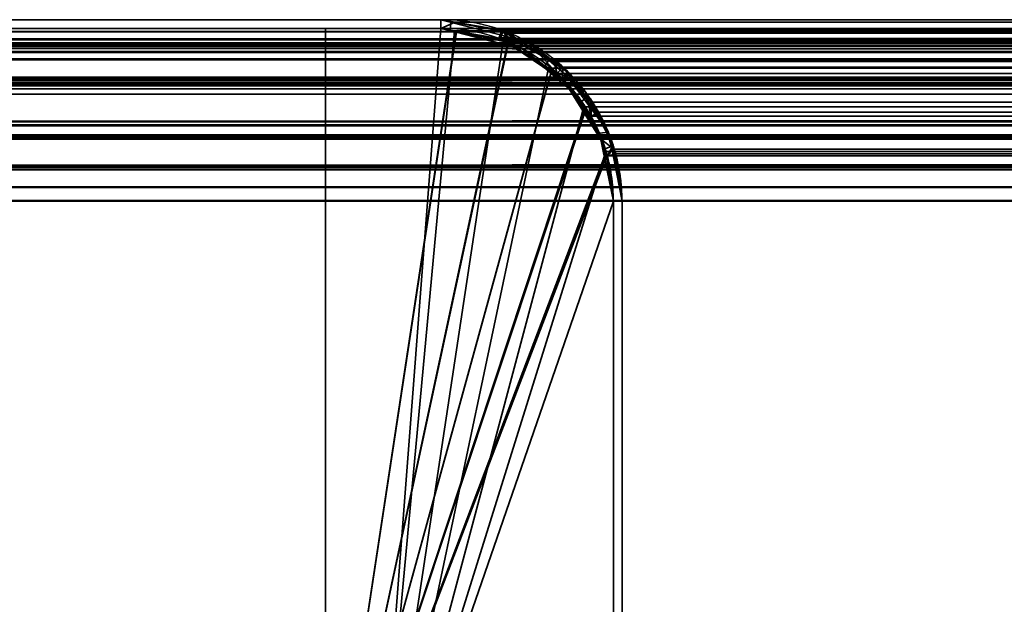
# Model space of a CAD drawing. Header units: millimetres. Extents: x -603 to 3703, y -115 to 249.
# Tile 451 of 656: x 1019 to 1036, y 239 to 249. Entities that reach past the tile are written whole.
import ezdxf

# ---------------------------------------------------------------- set-up
doc = ezdxf.new("R2010")
doc.units = ezdxf.units.MM
doc.layers.add('152', color=7, linetype='Continuous', true_color=0xffffff)

# ---------------------------------------------------------------- blocks, each defined once
blk = doc.blocks.new('UG_SURFACE_131')
at = {"layer": '152', "color": 7, "linetype": 'Continuous', "lineweight": 35}
for points in [[(1026.35, 249.45, 2018.9), (1026.35, 249.45, -5.75), (972.35, 249.45, -5.75), (972.35, 249.45, 2072.9)], [(972.35, 249.45, -5.75), (1026.35, 249.45, -5.75), (1026.35, 249.3, -5.75), (972.35, 249.3, -5.75)], [(1026.35, 249.45, 2018.9), (972.35, 249.45, 2072.9), (972.35, 249.3, 2072.9), (1026.35, 249.3, 2018.9)], [(1026.35, 249.45, 2018.9), (1027.429, 249.246, -5.75), (1026.522, 249.418, -5.75)], [(1027.429, 249.246, -5.75), (1026.35, 249.45, 2018.9), (1027.5, 249.156, 2017.75)], [(1026.522, 249.418, -5.75), (1026.35, 249.45, -5.75), (1026.35, 249.45, 2018.9)], [(1026.513, 249.269, -5.75), (1026.35, 249.3, -5.75), (1026.35, 249.45, -5.75), (1026.522, 249.418, -5.75)], [(1026.35, 249.3, 2018.9), (1027.357, 249.126, 2017.893), (1027.5, 249.156, 2017.75), (1026.35, 249.45, 2018.9)], [(1027.377, 249.103, -5.75), (1026.513, 249.269, -5.75), (1026.522, 249.418, -5.75), (1027.429, 249.246, -5.75)], [(1026.35, 249.3, 2018.9), (972.35, 249.3, 2072.9), (972.35, 249.3, -5.75), (1026.35, 249.3, -5.75)], [(1026.35, 249.3, -5.75), (1026.513, 249.269, -5.75), (1027.449, 249.071, 2017.801)], [(1027.449, 249.071, 2017.801), (1027.357, 249.126, 2017.893), (1026.35, 249.3, -5.75)], [(1027.357, 249.126, 2017.893), (1026.35, 249.3, 2018.9), (1026.35, 249.3, -5.75)], [(1027.449, 249.071, 2017.801), (1026.513, 249.269, -5.75), (1027.377, 249.103, -5.75)], [(1027.446, 249.09, -5.75), (1027.377, 249.103, -5.75), (1027.429, 249.246, -5.75), (1027.5, 249.233, -5.75)], [(1027.5, 249.156, 2017.75), (1027.5, 249.233, -5.75), (1027.429, 249.246, -5.75)], [(1027.452, 249.086, -5.75), (1027.446, 249.09, -5.75), (1027.5, 249.233, -5.75), (1027.508, 249.227, -5.75)], [(1027.508, 249.227, -5.75), (1028.235, 248.751, -5.75), (1028.145, 248.634, -5.75), (1027.452, 249.086, -5.75)], [(1027.5, 249.156, 2017.75), (1027.508, 249.227, -5.75), (1027.5, 249.233, -5.75)], [(1028.235, 248.751, -5.75), (1027.508, 249.227, -5.75), (1027.5, 249.156, 2017.75)], [(1027.5, 249.156, 2017.75), (1027.357, 249.126, 2017.893), (1027.449, 249.071, 2017.801)], [(1027.377, 249.103, -5.75), (1027.446, 249.09, -5.75), (1027.449, 249.071, 2017.801)], [(1027.446, 249.09, -5.75), (1027.452, 249.086, -5.75), (1027.449, 249.071, 2017.801)], [(1027.861, 249.064, 2017.39), (1027.5, 249.156, 2017.75), (1027.449, 249.071, 2017.801), (1028.371, 248.517, 2016.879)], [(1028.371, 248.517, 2016.879), (1027.449, 249.071, 2017.801), (1027.452, 249.086, -5.75)], [(1027.452, 249.086, -5.75), (1028.145, 248.634, -5.75), (1028.461, 248.404, 2016.789)], [(1028.461, 248.404, 2016.789), (1028.371, 248.517, 2016.879), (1027.452, 249.086, -5.75)], [(1028.235, 248.751, -5.75), (1027.5, 249.156, 2017.75), (1027.861, 249.064, 2017.39)], [(1027.861, 249.064, 2017.39), (1028.577, 248.527, -5.75), (1028.235, 248.751, -5.75)], [(1027.861, 249.064, 2017.39), (1028.551, 248.466, 2016.699), (1028.577, 248.527, -5.75)], [(1028.371, 248.517, 2016.879), (1028.551, 248.466, 2016.699), (1027.861, 249.064, 2017.39)], [(1028.471, 248.421, -5.75), (1028.145, 248.634, -5.75), (1028.235, 248.751, -5.75), (1028.577, 248.527, -5.75)], [(1028.145, 248.634, -5.75), (1028.471, 248.421, -5.75), (1028.461, 248.404, 2016.789)], [(1028.551, 248.466, 2016.699), (1028.371, 248.517, 2016.879), (1028.461, 248.404, 2016.789)], [(1028.577, 248.527, -5.75), (1028.872, 248.086, -5.75), (1028.754, 248.002, -5.75), (1028.471, 248.421, -5.75)], [(1028.872, 248.086, -5.75), (1028.577, 248.527, -5.75), (1028.551, 248.466, 2016.699)], [(1028.461, 248.404, 2016.789), (1028.964, 247.773, 2016.286), (1028.872, 248.187, 2016.378), (1028.551, 248.466, 2016.699)], [(1028.964, 247.773, 2016.286), (1028.461, 248.404, 2016.789), (1028.471, 248.421, -5.75)], [(1028.471, 248.421, -5.75), (1028.754, 248.002, -5.75), (1029.121, 247.389, 2016.129)], [(1029.121, 247.389, 2016.129), (1028.964, 247.773, 2016.286), (1028.471, 248.421, -5.75)], [(1028.551, 248.466, 2016.699), (1029.263, 247.499, -5.75), (1028.872, 248.086, -5.75)], [(1029.263, 247.499, -5.75), (1028.551, 248.466, 2016.699), (1028.872, 248.187, 2016.378)], [(1028.872, 248.187, 2016.378), (1029.271, 247.458, -5.75), (1029.263, 247.499, -5.75)], [(1028.872, 248.187, 2016.378), (1029.26, 247.44, 2015.99), (1029.271, 247.458, -5.75)], [(1029.26, 247.44, 2015.99), (1028.872, 248.187, 2016.378), (1028.964, 247.773, 2016.286), (1029.121, 247.389, 2016.129)], [(1029.105, 247.48, -5.75), (1028.754, 248.002, -5.75), (1028.872, 248.086, -5.75), (1029.263, 247.499, -5.75)], [(1028.754, 248.002, -5.75), (1029.105, 247.48, -5.75), (1029.121, 247.389, 2016.129)], [(1029.122, 247.401, -5.75), (1029.105, 247.48, -5.75), (1029.263, 247.499, -5.75), (1029.271, 247.458, -5.75)], [(1029.105, 247.48, -5.75), (1029.122, 247.401, -5.75), (1029.121, 247.389, 2016.129)], [(1029.271, 247.458, -5.75), (1029.313, 247.246, -5.75), (1029.164, 247.199, -5.75), (1029.122, 247.401, -5.75)], [(1029.313, 247.246, -5.75), (1029.271, 247.458, -5.75), (1029.26, 247.44, 2015.99)], [(1029.121, 247.389, 2016.129), (1029.245, 247.085, 2016.005), (1029.344, 247.279, 2015.906), (1029.26, 247.44, 2015.99)], [(1029.245, 247.085, 2016.005), (1029.121, 247.389, 2016.129), (1029.122, 247.401, -5.75)], [(1029.122, 247.401, -5.75), (1029.164, 247.199, -5.75), (1029.35, 246.3, 2015.9)], [(1029.35, 246.3, 2015.9), (1029.245, 247.085, 2016.005), (1029.122, 247.401, -5.75)], [(1029.5, 246.3, 2015.75), (1029.344, 247.279, 2015.906), (1029.245, 247.085, 2016.005), (1029.35, 246.3, 2015.9)], [(1029.313, 247.246, -5.75), (1029.26, 247.44, 2015.99), (1029.344, 247.279, 2015.906)], [(1029.344, 247.279, 2015.906), (1029.5, 246.3, -5.75), (1029.313, 247.246, -5.75)], [(1029.344, 247.279, 2015.906), (1029.5, 246.3, 2015.75), (1029.5, 246.3, -5.75)], [(1029.35, 246.3, -5.75), (1029.164, 247.199, -5.75), (1029.313, 247.246, -5.75), (1029.5, 246.3, -5.75)], [(1029.164, 247.199, -5.75), (1029.35, 246.3, -5.75), (1029.35, 246.3, 2015.9)], [(1029.5, 246.3, -5.75), (1029.5, 208.3, -5.75), (1029.35, 208.3, -5.75), (1029.35, 246.3, -5.75)], [(1029.35, 208.3, 2015.9), (1029.35, 246.3, 2015.9), (1029.35, 246.3, -5.75), (1029.35, 208.3, -5.75)], [(1029.35, 246.3, 2015.9), (1029.35, 208.3, 2015.9), (1029.5, 208.3, 2015.75), (1029.5, 246.3, 2015.75)], [(1029.5, 208.3, -5.75), (1029.5, 246.3, -5.75), (1029.5, 246.3, 2015.75), (1029.5, 208.3, 2015.75)]]:
    blk.add_3dface(points, dxfattribs=at)
blk = doc.blocks.new('UG_SURFACE_132')
at = {"layer": '152', "color": 41, "linetype": 'Continuous', "lineweight": 35}
for points in [[(974.35, 234.3, -5.75), (974.35, 249.3, -5.75), (1024.35, 249.3, -5.75), (1024.35, 234.3, -5.75)], [(1024.35, 249.3, 2020.9), (1024.35, 249.3, -5.75), (974.35, 249.3, -5.75), (974.35, 249.3, 2070.9)], [(1024.35, 234.3, 2020.9), (1024.35, 249.3, 2020.9), (974.35, 249.3, 2070.9), (974.35, 234.3, 2070.9)], [(1024.35, 234.3, -5.75), (1024.35, 249.3, -5.75), (1024.35, 249.3, 2020.9), (1024.35, 234.3, 2020.9)]]:
    blk.add_3dface(points, dxfattribs=at)
blk = doc.blocks.new('UG_SURFACE_133')
at = {"layer": '152', "color": 14, "linetype": 'Continuous', "lineweight": 35}
for points in [[(1024.35, 249.3, -5.75), (1024.35, 234.3, -5.75), (1024.35, 234.3, 2020.9), (1024.35, 249.3, 2020.9)], [(1024.35, 234.3, -5.75), (1024.35, 249.3, -5.75), (1026.35, 249.3, -5.75), (1026.62, 249.246, -5.75)], [(1026.621, 249.231, 2018.629), (1026.35, 249.3, 2018.9), (1024.35, 249.3, 2020.9), (1024.35, 234.3, 2020.9)], [(1026.35, 249.3, 2018.9), (1026.35, 249.3, -5.75), (1024.35, 249.3, -5.75), (1024.35, 249.3, 2020.9)], [(1026.62, 249.246, -5.75), (1027.498, 249.072, -5.75), (1027.517, 249.059, -5.75), (1024.35, 234.3, -5.75)], [(1024.35, 234.3, 2020.9), (1027.512, 249.003, 2017.738), (1026.621, 249.231, 2018.629)], [(1026.35, 249.3, -5.75), (1026.35, 249.3, 2018.9), (1026.621, 249.231, 2018.629)], [(1026.621, 249.231, 2018.629), (1026.62, 249.246, -5.75), (1026.35, 249.3, -5.75)], [(1026.62, 249.246, -5.75), (1026.621, 249.231, 2018.629), (1027.512, 249.003, 2017.738)], [(1027.512, 249.003, 2017.738), (1027.498, 249.072, -5.75), (1026.62, 249.246, -5.75)], [(1027.517, 249.059, -5.75), (1028.271, 248.555, -5.75), (1024.35, 234.3, -5.75)], [(1024.35, 234.3, 2020.9), (1028.263, 248.521, 2016.987), (1027.789, 248.933, 2017.461), (1027.512, 249.003, 2017.738)], [(1027.512, 249.003, 2017.738), (1027.517, 249.059, -5.75), (1027.498, 249.072, -5.75)], [(1027.517, 249.059, -5.75), (1027.512, 249.003, 2017.738), (1027.789, 248.933, 2017.461)], [(1027.789, 248.933, 2017.461), (1028.271, 248.555, -5.75), (1027.517, 249.059, -5.75)], [(1027.789, 248.933, 2017.461), (1028.263, 248.521, 2016.987), (1028.271, 248.555, -5.75)], [(1028.271, 248.555, -5.75), (1028.471, 248.421, -5.75), (1028.838, 247.873, -5.75), (1024.35, 234.3, -5.75)], [(1028.864, 247.882, 2016.386), (1028.752, 248.097, 2016.498), (1028.263, 248.521, 2016.987), (1024.35, 234.3, 2020.9)], [(1028.471, 248.421, -5.75), (1028.271, 248.555, -5.75), (1028.263, 248.521, 2016.987)], [(1028.471, 248.421, -5.75), (1028.263, 248.521, 2016.987), (1028.752, 248.097, 2016.498)], [(1028.752, 248.097, 2016.498), (1028.838, 247.873, -5.75), (1028.471, 248.421, -5.75)], [(1028.752, 248.097, 2016.498), (1028.864, 247.882, 2016.386), (1028.838, 247.873, -5.75)], [(1029.226, 247.077, 2016.024), (1029.202, 247.232, 2016.048), (1028.864, 247.882, 2016.386), (1024.35, 234.3, 2020.9)], [(1024.35, 234.3, -5.75), (1028.838, 247.873, -5.75), (1029.122, 247.448, -5.75), (1029.196, 247.073, -5.75)], [(1029.122, 247.448, -5.75), (1028.838, 247.873, -5.75), (1028.864, 247.882, 2016.386)], [(1029.122, 247.448, -5.75), (1028.864, 247.882, 2016.386), (1029.202, 247.232, 2016.048)], [(1029.202, 247.232, 2016.048), (1029.196, 247.073, -5.75), (1029.122, 247.448, -5.75)], [(1029.202, 247.232, 2016.048), (1029.226, 247.077, 2016.024), (1029.196, 247.073, -5.75)], [(1024.35, 234.3, 2020.9), (1025.2, 234.3, 2020.05), (1029.35, 246.3, 2015.9), (1029.226, 247.077, 2016.024)], [(1029.196, 247.073, -5.75), (1029.35, 246.3, -5.75), (1025.2, 234.3, -5.75), (1024.35, 234.3, -5.75)], [(1029.196, 247.073, -5.75), (1029.226, 247.077, 2016.024), (1029.35, 246.3, 2015.9)], [(1029.35, 246.3, 2015.9), (1029.35, 246.3, -5.75), (1029.196, 247.073, -5.75)], [(1025.2, 234.3, -5.75), (1029.35, 246.3, -5.75), (1029.35, 208.15, -5.75)], [(1029.35, 208.15, 2015.9), (1029.35, 246.3, 2015.9), (1025.2, 234.3, 2020.05)], [(1029.35, 208.15, -5.75), (1029.35, 246.3, -5.75), (1029.35, 246.3, 2015.9), (1029.35, 208.15, 2015.9)]]:
    blk.add_3dface(points, dxfattribs=at)
blk = doc.blocks.new('UG_SURFACE_134')
at = {"layer": '152', "color": 7, "linetype": 'Continuous', "lineweight": 35}
for points in [[(971.45, 249.234, 2073.8), (2028.558, 249.293, 2073.807), (2027.65, 249.45, 2072.9)], [(2027.65, 249.45, 2072.9), (972.35, 249.45, 2072.9), (971.45, 249.234, 2073.8)], [(2027.65, 249.45, 2072.9), (1973.65, 249.45, 2018.9), (1026.35, 249.45, 2018.9), (972.35, 249.45, 2072.9)], [(1026.35, 249.3, 2018.9), (972.35, 249.3, 2072.9), (972.35, 249.45, 2072.9), (1026.35, 249.45, 2018.9)], [(1026.598, 249.407, 2018.652), (1026.35, 249.45, 2018.9), (1973.65, 249.45, 2018.9)], [(1026.35, 249.3, 2018.9), (1026.35, 249.45, 2018.9), (1026.598, 249.407, 2018.652)], [(1026.598, 249.407, 2018.652), (1027.408, 249.267, 2017.842), (1027.357, 249.126, 2017.893), (1026.35, 249.3, 2018.9)], [(1973.65, 249.45, 2018.9), (1973.405, 249.391, 2018.655), (1026.598, 249.407, 2018.652)], [(1027.408, 249.267, 2017.842), (1026.598, 249.407, 2018.652), (1973.405, 249.391, 2018.655)], [(1027.408, 249.267, 2017.842), (1973.405, 249.391, 2018.655), (1972.514, 249.178, 2017.764)], [(970.621, 248.879, 2074.629), (2029.378, 248.864, 2074.628), (2028.708, 249.267, 2073.958)], [(970.922, 249.108, 2074.328), (970.621, 248.879, 2074.629), (2028.708, 249.267, 2073.958)], [(970.922, 249.108, 2074.328), (2028.708, 249.267, 2073.958), (2028.558, 249.293, 2073.807)], [(2028.558, 249.293, 2073.807), (971.45, 249.234, 2073.8), (970.922, 249.108, 2074.328)], [(971.252, 249.037, 2073.998), (972.35, 249.3, 2072.9), (2027.65, 249.3, 2072.9)], [(2027.65, 249.3, 2072.9), (2028.657, 249.126, 2073.907), (971.252, 249.037, 2073.998)], [(2027.65, 249.3, 2072.9), (972.35, 249.3, 2072.9), (1026.35, 249.3, 2018.9), (1973.65, 249.3, 2018.9)], [(1973.65, 249.3, 2018.9), (1026.35, 249.3, 2018.9), (1027.357, 249.126, 2017.893)], [(1027.357, 249.126, 2017.893), (1972.552, 249.037, 2017.802), (1973.65, 249.3, 2018.9)], [(1027.449, 249.071, 2017.801), (1027.357, 249.126, 2017.893), (1027.408, 249.267, 2017.842), (1027.488, 249.219, 2017.762)], [(1972.514, 249.178, 2017.764), (1027.488, 249.219, 2017.762), (1027.408, 249.267, 2017.842)], [(1028.371, 248.517, 2016.879), (1027.449, 249.071, 2017.801), (1027.488, 249.219, 2017.762), (1028.313, 248.724, 2016.937)], [(1027.488, 249.219, 2017.762), (1972.514, 249.178, 2017.764), (1972.222, 249.108, 2017.472)], [(1972.222, 249.108, 2017.472), (1028.313, 248.724, 2016.937), (1027.488, 249.219, 2017.762)], [(2029.67, 248.517, 2074.921), (970.99, 248.974, 2074.26), (971.252, 249.037, 2073.998)], [(2028.657, 249.126, 2073.907), (2028.749, 249.071, 2073.999), (971.252, 249.037, 2073.998)], [(971.252, 249.037, 2073.998), (2028.749, 249.071, 2073.999), (2029.67, 248.517, 2074.921)], [(1027.357, 249.126, 2017.893), (1027.449, 249.071, 2017.801), (1972.552, 249.037, 2017.802)], [(1972.29, 248.974, 2017.54), (1027.449, 249.071, 2017.801), (1028.371, 248.517, 2016.879)], [(1972.29, 248.974, 2017.54), (1972.552, 249.037, 2017.802), (1027.449, 249.071, 2017.801)], [(1972.222, 249.108, 2017.472), (1971.695, 248.708, 2016.945), (1028.313, 248.724, 2016.937)], [(2029.378, 248.864, 2074.628), (970.621, 248.879, 2074.629), (970.029, 248.43, 2075.221)], [(970.029, 248.43, 2075.221), (2029.772, 248.628, 2075.022), (2029.378, 248.864, 2074.628)], [(2029.762, 248.403, 2075.011), (970.235, 248.401, 2075.015), (970.99, 248.974, 2074.26)], [(2029.67, 248.517, 2074.921), (2029.762, 248.403, 2075.011), (970.99, 248.974, 2074.26)], [(1028.371, 248.517, 2016.879), (1971.535, 248.401, 2016.785), (1972.29, 248.974, 2017.54)], [(1028.472, 248.628, 2016.778), (1028.313, 248.724, 2016.937), (1971.695, 248.708, 2016.945)], [(1028.313, 248.724, 2016.937), (1028.472, 248.628, 2016.778), (1028.371, 248.517, 2016.879)], [(1028.472, 248.628, 2016.778), (1971.695, 248.708, 2016.945), (1971.329, 248.43, 2016.579)], [(970.029, 248.43, 2075.221), (2030.085, 248.234, 2075.335), (2029.772, 248.628, 2075.022)], [(1028.462, 248.403, 2016.788), (1028.371, 248.517, 2016.879), (1028.472, 248.628, 2016.778)], [(1028.371, 248.517, 2016.879), (1028.462, 248.403, 2016.788), (1971.535, 248.401, 2016.785)], [(1028.472, 248.628, 2016.778), (1028.958, 248.018, 2016.292), (1028.964, 247.773, 2016.286), (1028.462, 248.403, 2016.788)], [(1971.329, 248.43, 2016.579), (1028.958, 248.018, 2016.292), (1028.472, 248.628, 2016.778)], [(969.646, 247.599, 2075.604), (970.14, 248.329, 2075.11), (2030.263, 247.773, 2075.514)], [(970.029, 248.43, 2075.221), (969.908, 248.25, 2075.342), (2030.085, 248.234, 2075.335)], [(2030.263, 247.773, 2075.514), (970.14, 248.329, 2075.11), (970.235, 248.401, 2075.015)], [(970.235, 248.401, 2075.015), (2029.762, 248.403, 2075.011), (2030.263, 247.773, 2075.514)], [(1028.462, 248.403, 2016.788), (1970.946, 247.599, 2016.196), (1971.44, 248.329, 2016.69)], [(1970.946, 247.599, 2016.196), (1028.462, 248.403, 2016.788), (1028.964, 247.773, 2016.286)], [(1971.44, 248.329, 2016.69), (1971.535, 248.401, 2016.785), (1028.462, 248.403, 2016.788)], [(1971.329, 248.43, 2016.579), (1971.047, 248.014, 2016.297), (1028.958, 248.018, 2016.292)], [(2030.085, 248.234, 2075.335), (969.908, 248.25, 2075.342), (969.511, 247.664, 2075.739)], [(969.511, 247.664, 2075.739), (2030.394, 247.847, 2075.644), (2030.085, 248.234, 2075.335)], [(1029.094, 247.847, 2016.156), (1028.958, 248.018, 2016.292), (1971.047, 248.014, 2016.297)], [(1028.958, 248.018, 2016.292), (1029.094, 247.847, 2016.156), (1028.964, 247.773, 2016.286)], [(1029.094, 247.847, 2016.156), (1971.047, 248.014, 2016.297), (1970.811, 247.664, 2016.061)], [(969.433, 247.429, 2075.817), (2030.567, 247.426, 2075.817), (2030.394, 247.847, 2075.644)], [(969.511, 247.664, 2075.739), (969.433, 247.429, 2075.817), (2030.394, 247.847, 2075.644)], [(1029.121, 247.388, 2016.129), (1028.964, 247.773, 2016.286), (1029.094, 247.847, 2016.156), (1029.358, 247.203, 2015.892)], [(1970.811, 247.664, 2016.061), (1029.358, 247.203, 2015.892), (1029.094, 247.847, 2016.156)], [(2030.263, 247.773, 2075.514), (969.577, 247.392, 2075.673), (969.646, 247.599, 2075.604)], [(2030.263, 247.773, 2075.514), (2030.421, 247.388, 2075.671), (969.577, 247.392, 2075.673)], [(1028.964, 247.773, 2016.286), (1970.877, 247.392, 2016.127), (1970.946, 247.599, 2016.196)], [(1028.964, 247.773, 2016.286), (1029.121, 247.388, 2016.129), (1970.877, 247.392, 2016.127)], [(1970.811, 247.664, 2016.061), (1970.655, 247.194, 2015.905), (1029.358, 247.203, 2015.892)], [(2030.567, 247.426, 2075.817), (969.433, 247.429, 2075.817), (969.258, 246.9, 2075.992)], [(969.258, 246.9, 2075.992), (2030.69, 247.124, 2075.94), (2030.567, 247.426, 2075.817)], [(969.405, 246.871, 2075.845), (969.577, 247.392, 2075.673), (2030.421, 247.388, 2075.671)], [(2030.421, 247.388, 2075.671), (2030.545, 247.085, 2075.795), (969.405, 246.871, 2075.845)], [(1970.705, 246.871, 2015.955), (1970.877, 247.392, 2016.127), (1029.121, 247.388, 2016.129)], [(1970.705, 246.871, 2015.955), (1029.121, 247.388, 2016.129), (1029.245, 247.085, 2016.005)], [(1029.358, 247.203, 2015.892), (1029.245, 247.085, 2016.005), (1029.121, 247.388, 2016.129)], [(969.258, 246.9, 2075.992), (2030.767, 246.545, 2076.017), (2030.69, 247.124, 2075.94)], [(1029.358, 247.203, 2015.892), (1029.39, 247.124, 2015.86), (1029.245, 247.085, 2016.005)], [(1029.35, 246.3, 2015.9), (1029.245, 247.085, 2016.005), (1029.39, 247.124, 2015.86), (1029.5, 246.3, 2015.75)], [(1029.39, 247.124, 2015.86), (1029.358, 247.203, 2015.892), (1970.655, 247.194, 2015.905)], [(1029.39, 247.124, 2015.86), (1970.655, 247.194, 2015.905), (1970.558, 246.9, 2015.808)], [(1970.558, 246.9, 2015.808), (1029.5, 246.3, 2015.75), (1029.39, 247.124, 2015.86)], [(2030.545, 247.085, 2075.795), (2030.65, 246.3, 2075.9), (969.405, 246.871, 2075.845)], [(1029.245, 247.085, 2016.005), (1970.65, 246.3, 2015.9), (1970.705, 246.871, 2015.955)], [(1029.245, 247.085, 2016.005), (1029.35, 246.3, 2015.9), (1970.65, 246.3, 2015.9)], [(969.258, 246.9, 2075.992), (969.224, 246.548, 2076.026), (2030.767, 246.545, 2076.017)], [(2030.65, 246.3, 2075.9), (969.35, 246.3, 2075.9), (969.405, 246.871, 2075.845)], [(1970.558, 246.9, 2015.808), (1970.5, 246.3, 2015.75), (1029.5, 246.3, 2015.75)], [(2030.767, 246.545, 2076.017), (969.224, 246.548, 2076.026), (969.2, 246.3, 2076.05)], [(969.2, 246.3, 2076.05), (2030.8, 246.3, 2076.05), (2030.767, 246.545, 2076.017)], [(969.2, 246.3, 2076.05), (969.2, 230.45, 2076.05), (2030.8, 230.45, 2076.05), (2030.8, 246.3, 2076.05)], [(2030.65, 246.3, 2075.9), (2030.65, 230.45, 2075.9), (969.35, 230.45, 2075.9), (969.35, 246.3, 2075.9)], [(1970.65, 208.3, 2015.9), (1970.65, 246.3, 2015.9), (1029.35, 246.3, 2015.9), (1029.35, 208.3, 2015.9)], [(1029.5, 246.3, 2015.75), (1029.5, 208.3, 2015.75), (1029.35, 208.3, 2015.9), (1029.35, 246.3, 2015.9)], [(1029.5, 208.3, 2015.75), (1029.5, 246.3, 2015.75), (1970.5, 246.3, 2015.75), (1970.5, 208.3, 2015.75)]]:
    blk.add_3dface(points, dxfattribs=at)
blk = doc.blocks.new('UG_SURFACE_135')
at = {"layer": '152', "color": 14, "linetype": 'Continuous', "lineweight": 35}
for points in [[(1024.35, 249.3, 2020.9), (1024.35, 234.3, 2020.9), (1975.65, 234.3, 2020.9), (1975.65, 249.3, 2020.9)], [(1025.2, 234.3, 2020.05), (1024.35, 234.3, 2020.9), (1024.35, 249.3, 2020.9), (1026.35, 249.3, 2018.9)], [(1975.65, 249.3, 2020.9), (1973.65, 249.3, 2018.9), (1026.35, 249.3, 2018.9), (1024.35, 249.3, 2020.9)], [(1026.35, 249.3, 2018.9), (1026.586, 249.259, 2018.664), (1025.2, 234.3, 2020.05)], [(1025.2, 234.3, 2020.05), (1026.586, 249.259, 2018.664), (1027.357, 249.126, 2017.893), (1027.434, 249.08, 2017.816)], [(1026.586, 249.259, 2018.664), (1026.35, 249.3, 2018.9), (1973.65, 249.3, 2018.9)], [(1973.65, 249.3, 2018.9), (1973.417, 249.244, 2018.667), (1026.586, 249.259, 2018.664)], [(1027.357, 249.126, 2017.893), (1026.586, 249.259, 2018.664), (1973.417, 249.244, 2018.667)], [(1027.357, 249.126, 2017.893), (1973.417, 249.244, 2018.667), (1972.568, 249.041, 2017.818)], [(1025.2, 234.3, 2020.05), (1027.434, 249.08, 2017.816), (1028.219, 248.608, 2017.03)], [(1972.568, 249.041, 2017.818), (1027.434, 249.08, 2017.816), (1027.357, 249.126, 2017.893)], [(1027.434, 249.08, 2017.816), (1972.568, 249.041, 2017.818), (1972.29, 248.974, 2017.54)], [(1972.29, 248.974, 2017.54), (1028.219, 248.608, 2017.03), (1027.434, 249.08, 2017.816)], [(1972.29, 248.974, 2017.54), (1971.788, 248.593, 2017.038), (1028.219, 248.608, 2017.03)], [(1025.2, 234.3, 2020.05), (1028.219, 248.608, 2017.03), (1028.371, 248.517, 2016.879), (1028.834, 247.936, 2016.416)], [(1028.371, 248.517, 2016.879), (1028.219, 248.608, 2017.03), (1971.788, 248.593, 2017.038)], [(1028.371, 248.517, 2016.879), (1971.788, 248.593, 2017.038), (1971.44, 248.329, 2016.69)], [(1971.44, 248.329, 2016.69), (1028.834, 247.936, 2016.416), (1028.371, 248.517, 2016.879)], [(1971.44, 248.329, 2016.69), (1971.171, 247.932, 2016.421), (1028.834, 247.936, 2016.416)], [(1025.2, 234.3, 2020.05), (1028.834, 247.936, 2016.416), (1028.964, 247.773, 2016.286), (1029.215, 247.16, 2016.035)], [(1028.964, 247.773, 2016.286), (1028.834, 247.936, 2016.416), (1971.171, 247.932, 2016.421)], [(1028.964, 247.773, 2016.286), (1971.171, 247.932, 2016.421), (1970.946, 247.599, 2016.196)], [(1970.946, 247.599, 2016.196), (1029.215, 247.16, 2016.035), (1028.964, 247.773, 2016.286)], [(1970.946, 247.599, 2016.196), (1970.798, 247.152, 2016.048), (1029.215, 247.16, 2016.035)], [(1029.215, 247.16, 2016.035), (1029.245, 247.085, 2016.005), (1029.35, 246.3, 2015.9), (1025.2, 234.3, 2020.05)], [(1029.245, 247.085, 2016.005), (1029.215, 247.16, 2016.035), (1970.798, 247.152, 2016.048)], [(1029.245, 247.085, 2016.005), (1970.798, 247.152, 2016.048), (1970.705, 246.871, 2015.955)], [(1970.705, 246.871, 2015.955), (1029.35, 246.3, 2015.9), (1029.245, 247.085, 2016.005)], [(1970.705, 246.871, 2015.955), (1970.65, 246.3, 2015.9), (1029.35, 246.3, 2015.9)], [(1025.2, 234.3, 2020.05), (1029.35, 246.3, 2015.9), (1029.35, 208.15, 2015.9)], [(1029.35, 208.15, 2015.9), (1029.35, 246.3, 2015.9), (1970.65, 246.3, 2015.9), (1970.65, 208.15, 2015.9)]]:
    blk.add_3dface(points, dxfattribs=at)
blk = doc.blocks.new('UG_SURFACE_136')
at = {"layer": '152', "color": 14, "linetype": 'Continuous', "lineweight": 35}
for points in [[(971.493, 249.095, 2073.757), (2028.514, 249.151, 2073.764), (2027.65, 249.3, 2072.9)], [(2027.65, 249.3, 2072.9), (972.35, 249.3, 2072.9), (971.493, 249.095, 2073.757)], [(2027.65, 249.3, 2072.9), (2025.65, 249.3, 2070.9), (974.35, 249.3, 2070.9), (972.35, 249.3, 2072.9)], [(2025.65, 230.45, 2070.9), (974.35, 230.45, 2070.9), (974.35, 249.3, 2070.9), (2025.65, 249.3, 2070.9)], [(970.703, 248.756, 2074.547), (2029.296, 248.742, 2074.546), (2028.657, 249.126, 2073.907)], [(970.99, 248.974, 2074.26), (970.703, 248.756, 2074.547), (2028.657, 249.126, 2073.907)], [(970.99, 248.974, 2074.26), (2028.657, 249.126, 2073.907), (2028.514, 249.151, 2073.764)], [(2028.514, 249.151, 2073.764), (971.493, 249.095, 2073.757), (970.99, 248.974, 2074.26)], [(2029.296, 248.742, 2074.546), (970.703, 248.756, 2074.547), (970.14, 248.329, 2075.11)], [(970.14, 248.329, 2075.11), (2029.67, 248.517, 2074.921), (2029.296, 248.742, 2074.546)], [(970.14, 248.329, 2075.11), (2029.969, 248.142, 2075.219), (2029.67, 248.517, 2074.921)], [(970.14, 248.329, 2075.11), (970.024, 248.158, 2075.226), (2029.969, 248.142, 2075.219)], [(2029.969, 248.142, 2075.219), (970.024, 248.158, 2075.226), (969.646, 247.599, 2075.604)], [(969.646, 247.599, 2075.604), (2030.263, 247.773, 2075.514), (2029.969, 248.142, 2075.219)], [(969.572, 247.376, 2075.678), (2030.428, 247.372, 2075.678), (2030.263, 247.773, 2075.514)], [(969.646, 247.599, 2075.604), (969.572, 247.376, 2075.678), (2030.263, 247.773, 2075.514)], [(2030.428, 247.372, 2075.678), (969.572, 247.376, 2075.678), (969.405, 246.871, 2075.845)], [(969.405, 246.871, 2075.845), (2030.545, 247.085, 2075.795), (2030.428, 247.372, 2075.678)], [(969.405, 246.871, 2075.845), (2030.619, 246.533, 2075.869), (2030.545, 247.085, 2075.795)], [(969.405, 246.871, 2075.845), (969.373, 246.537, 2075.877), (2030.619, 246.533, 2075.869)], [(2030.619, 246.533, 2075.869), (969.373, 246.537, 2075.877), (969.35, 246.3, 2075.9)], [(969.35, 246.3, 2075.9), (2030.65, 246.3, 2075.9), (2030.619, 246.533, 2075.869)], [(969.35, 246.3, 2075.9), (969.35, 230.45, 2075.9), (2030.65, 230.45, 2075.9), (2030.65, 246.3, 2075.9)]]:
    blk.add_3dface(points, dxfattribs=at)
blk = doc.blocks.new('UG_SURFACE_137')
at = {"layer": '152', "color": 41, "linetype": 'Continuous', "lineweight": 35}
for points in [[(974.35, 234.3, 2070.9), (974.35, 249.3, 2070.9), (1024.35, 249.3, 2020.9), (1024.35, 234.3, 2020.9)], [(974.35, 249.3, 2070.9), (974.35, 234.3, 2070.9), (2025.65, 234.3, 2070.9), (2025.65, 249.3, 2070.9)], [(2025.65, 249.3, 2070.9), (1975.65, 249.3, 2020.9), (1024.35, 249.3, 2020.9), (974.35, 249.3, 2070.9)], [(1024.35, 234.3, 2020.9), (1024.35, 249.3, 2020.9), (1975.65, 249.3, 2020.9), (1975.65, 234.3, 2020.9)]]:
    blk.add_3dface(points, dxfattribs=at)

msp = doc.modelspace()

# ---------------------------------------------------------------- linework, layer by layer
at = {"layer": '152', "color": 252, "linetype": 'Continuous', "lineweight": -3, "true_color": 0x939598}
for p, q in [((972.35, 249.45, -5.75), (1026.35, 249.45, -5.75)), ((1026.35, 249.45, 2018.9), (972.35, 249.45, 2072.9)), ((972.35, 249.45, 2072.9), (2027.65, 249.45, 2072.9)), ((972.35, 249.45, 2072.9), (1026.35, 249.45, 2018.9)), ((1026.35, 249.45, -5.75), (1026.35, 249.45, 2018.9)), ((1026.35, 249.45, 2018.9), (1973.65, 249.45, 2018.9)), ((972.35, 249.3, 2072.9), (1026.35, 249.3, 2018.9)), ((1026.35, 249.3, 2018.9), (972.35, 249.3, 2072.9)), ((972.35, 249.3, 2072.9), (2027.65, 249.3, 2072.9)), ((972.35, 249.3, -5.75), (1026.35, 249.3, -5.75)), ((974.35, 249.3, 2070.9), (1024.35, 249.3, 2020.9)), ((1024.35, 249.3, 2020.9), (974.35, 249.3, 2070.9)), ((974.35, 249.3, 2070.9), (2025.65, 249.3, 2070.9)), ((974.35, 249.3, 2070.9), (2025.65, 249.3, 2070.9)), ((974.35, 249.3, -5.75), (1024.35, 249.3, -5.75)), ((1024.35, 249.3, -5.75), (1026.35, 249.3, -5.75)), ((1024.35, 234.3, -5.75), (1024.35, 249.3, -5.75)), ((1024.35, 249.3, -5.75), (1024.35, 249.3, 2020.9)), ((1024.35, 249.3, -5.75), (1024.35, 249.3, 2020.9)), ((1024.35, 249.3, -5.75), (1024.35, 234.3, -5.75)), ((1024.35, 234.3, 2020.9), (1024.35, 249.3, 2020.9)), ((1024.35, 249.3, 2020.9), (1024.35, 234.3, 2020.9)), ((1024.35, 249.3, 2020.9), (1024.35, 234.3, 2020.9)), ((1024.35, 234.3, 2020.9), (1024.35, 249.3, 2020.9)), ((1024.35, 249.3, 2020.9), (1975.65, 249.3, 2020.9)), ((1024.35, 249.3, 2020.9), (1026.35, 249.3, 2018.9)), ((1024.35, 249.3, 2020.9), (1975.65, 249.3, 2020.9)), ((1026.35, 249.3, 2018.9), (1024.35, 249.3, 2020.9)), ((1026.35, 249.3, -5.75), (1026.35, 249.3, 2018.9)), ((1026.35, 249.3, 2018.9), (1973.65, 249.3, 2018.9)), ((1026.35, 249.3, -5.75), (1026.35, 249.3, 2018.9)), ((1026.35, 249.3, 2018.9), (1973.65, 249.3, 2018.9)), ((969.2, 246.3, 2076.05), (2030.8, 246.3, 2076.05)), ((969.35, 246.3, 2075.9), (2030.65, 246.3, 2075.9)), ((969.35, 246.3, 2075.9), (2030.65, 246.3, 2075.9)), ((1029.35, 246.3, -5.75), (1029.35, 208.15, -5.75)), ((1029.35, 246.3, 2015.9), (1029.35, 208.15, 2015.9)), ((1029.35, 246.3, 2015.9), (1970.65, 246.3, 2015.9)), ((1029.35, 246.3, -5.75), (1029.35, 246.3, 2015.9)), ((1029.35, 246.3, 2015.9), (1029.35, 208.3, 2015.9)), ((1029.35, 246.3, 2015.9), (1029.35, 208.3, 2015.9)), ((1029.35, 246.3, 2015.9), (1029.35, 208.15, 2015.9)), ((1029.35, 246.3, -5.75), (1029.35, 208.3, -5.75)), ((1029.5, 246.3, -5.75), (1029.5, 246.3, 2015.75)), ((1029.5, 246.3, 2015.75), (1970.5, 246.3, 2015.75)), ((1029.5, 246.3, 2015.75), (1029.5, 208.3, 2015.75)), ((1029.5, 246.3, 2015.75), (1029.5, 208.3, 2015.75)), ((1029.5, 246.3, -5.75), (1029.5, 208.3, -5.75))]:
    msp.add_line(p, q, dxfattribs=at)
msp.add_arc((1026.35, 246.3, -5.75), 3, 360, 90, dxfattribs=at)
for points, knots in [([(1029.5, 246.3, 2015.75), (1029.5, 246.808, 2015.75), (1029.373, 247.296, 2015.877), (1028.963, 248.118, 2016.287), (1028.687, 248.45, 2016.563), (1027.771, 249.222, 2017.479), (1027.062, 249.45, 2018.188), (1026.35, 249.45, 2018.9)], [0, 0, 0, 0, 0.25, 0.25, 0.5, 0.5, 1, 1, 1, 1]), ([(1029.35, 246.3, -5.75), (1029.35, 247.088, -5.75), (1029.027, 247.866, -5.75), (1027.916, 248.977, -5.75), (1027.138, 249.3, -5.75), (1026.35, 249.3, -5.75)], [0, 0, 0, 0, 0.5, 0.5, 1, 1, 1, 1]), ([(1029.35, 246.3, 2015.9), (1029.35, 246.784, 2015.9), (1029.229, 247.249, 2016.021), (1028.838, 248.032, 2016.412), (1028.576, 248.347, 2016.674), (1027.704, 249.083, 2017.546), (1027.028, 249.3, 2018.222), (1026.35, 249.3, 2018.9)], [0, 0, 0, 0, 0.25, 0.25, 0.5, 0.5, 1, 1, 1, 1]), ([(1029.35, 246.3, 2015.9), (1029.35, 246.784, 2015.9), (1029.229, 247.249, 2016.021), (1028.838, 248.032, 2016.412), (1028.576, 248.347, 2016.674), (1027.704, 249.083, 2017.546), (1027.028, 249.3, 2018.222), (1026.35, 249.3, 2018.9)], [0, 0, 0, 0, 0.25, 0.25, 0.5, 0.5, 1, 1, 1, 1]), ([(1029.35, 246.3, 2015.9), (1029.35, 246.784, 2015.9), (1029.229, 247.249, 2016.021), (1028.838, 248.032, 2016.412), (1028.576, 248.347, 2016.674), (1027.704, 249.083, 2017.546), (1027.028, 249.3, 2018.222), (1026.35, 249.3, 2018.9)], [0, 0, 0, 0, 0.25, 0.25, 0.5, 0.5, 1, 1, 1, 1])]:
    msp.add_open_spline(points, degree=3, knots=knots, dxfattribs=at)
for points in [[(1029.5, 246.3, -5.75), (1029.5, 249.45, -5.75), (1026.35, 249.45, -5.75)], [(1029.5, 246.3, 2015.75), (1029.5, 249.45, 2015.75), (1026.35, 249.45, 2018.9)], [(1029.35, 246.3, 2015.9), (1029.35, 249.3, 2015.9), (1026.35, 249.3, 2018.9)]]:
    msp.add_rational_spline(points, [1, 0.707106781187, 1], degree=2, dxfattribs=at)
for points, degree in [([(1026.35, 249.3, -5.75), (1026.35, 249.45, -5.75)], 1), ([(972.35, 249.3, 2072.9), (1324.117, 249.3, 2072.9), (1675.883, 249.3, 2072.9), (2027.65, 249.3, 2072.9)], 3), ([(1029.35, 246.3, 2015.9), (1343.117, 246.3, 2015.9), (1656.883, 246.3, 2015.9), (1970.65, 246.3, 2015.9)], 3), ([(1029.35, 246.3, -5.75), (1029.35, 246.3, 668.133), (1029.35, 246.3, 1342.017), (1029.35, 246.3, 2015.9)], 3), ([(1029.35, 246.3, -5.75), (1029.5, 246.3, -5.75)], 1)]:
    msp.add_open_spline(points, degree=degree, dxfattribs=at)

# ---------------------------------------------------------------- block references
for name in ['UG_SURFACE_131', 'UG_SURFACE_134', 'UG_SURFACE_136', 'UG_SURFACE_132', 'UG_SURFACE_137', 'UG_SURFACE_133', 'UG_SURFACE_135']:
    msp.add_blockref(name, (0, 0), dxfattribs=at)

doc.saveas('drawing.dxf')
